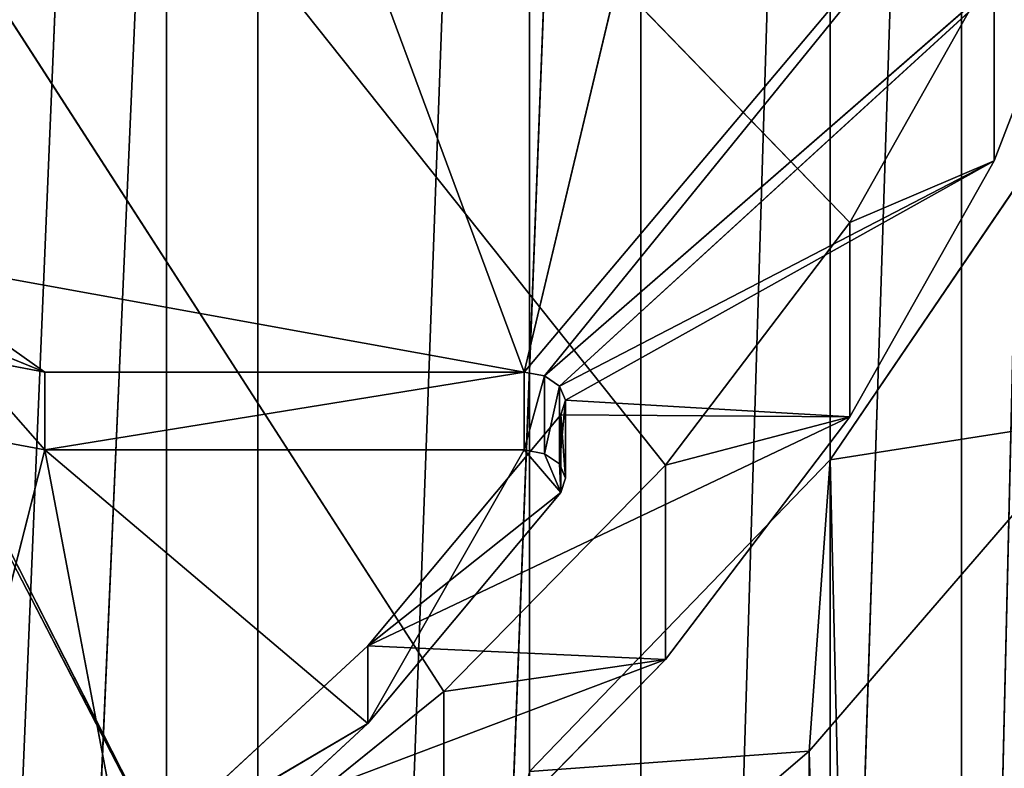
# Model space of a CAD drawing. Extents: x 257 to 312, y 0 to 136.
# Tile 423 of 656: x 300.9 to 308.07, y 82.25 to 87.7. Entities that reach past the tile are written whole.
import ezdxf

# ---------------------------------------------------------------- set-up
doc = ezdxf.new("R2010")
doc.units = 0
doc.header["$LTSCALE"] = 25.4
doc.layers.get('0').update_dxf_attribs({"color": 13, "linetype": 'CONTINUOUS'})

# ---------------------------------------------------------------- blocks, each defined once
blk = doc.blocks.new('MONO-I-KINKIET-PRZEW_D-778')
at = {"color": 7}
for p, q in [((6.1432, 149.6645, 1484.2015), (6.1432, 75.4183, 1558.4478)), ((6.1432, 149.6645, 1484.2015), (6.1432, 75.4183, 1558.4478)), ((5.992, 73.2962, 1556.3257), (5.992, 147.5424, 1482.0795)), ((5.992, 73.2962, 1556.3257), (5.992, 147.5424, 1482.0795)), ((4.0517, 147.2413, 1481.7783), (6.1432, 75.4183, 1558.4478)), ((4.0517, 147.2413, 1481.7783), (6.1432, 75.4183, 1558.4478)), ((5.992, 73.2962, 1556.3257), (4.3059, 145.0667, 1479.6038)), ((5.992, 73.2962, 1556.3257), (4.3059, 145.0667, 1479.6038)), ((4.3059, 57.3871, 1540.4166), (5.992, 129.1576, 1463.6947)), ((4.3059, 57.3871, 1540.4166), (5.992, 129.1576, 1463.6947)), ((5.992, 54.9114, 1537.9409), (5.992, 129.1576, 1463.6947)), ((5.992, 54.9114, 1537.9409), (5.992, 129.1576, 1463.6947)), ((5.0348, 128.2201, 1462.7572), (5.0348, 53.9739, 1537.0034)), ((5.0348, 128.2201, 1462.7572), (5.0348, 53.9739, 1537.0034)), ((5.992, 54.9114, 1537.9409), (8.181, 126.8873, 1461.4243)), ((5.992, 54.9114, 1537.9409), (8.181, 126.8873, 1461.4243)), ((8.181, 52.641, 1535.6705), (8.181, 126.8873, 1461.4243)), ((8.181, 52.641, 1535.6705), (8.181, 126.8873, 1461.4243)), ((7.3709, 125.9113, 1460.4484), (5.0348, 53.9739, 1537.0034)), ((7.3709, 125.9113, 1460.4484), (5.0348, 53.9739, 1537.0034)), ((7.3709, 125.9113, 1460.4484), (7.3709, 51.665, 1534.6946)), ((7.3709, 125.9113, 1460.4484), (7.3709, 51.665, 1534.6946)), ((8.181, 52.641, 1535.6705), (10.8242, 124.873, 1459.41)), ((8.181, 52.641, 1535.6705), (10.8242, 124.873, 1459.41)), ((10.8242, 50.6268, 1533.6562), (10.8242, 124.873, 1459.41)), ((10.8242, 50.6268, 1533.6562), (10.8242, 124.873, 1459.41)), ((10.1574, 123.8676, 1458.4047), (7.3709, 51.665, 1534.6946)), ((10.1574, 123.8676, 1458.4047), (7.3709, 51.665, 1534.6946)), ((10.1574, 123.8676, 1458.4047), (10.1574, 49.6213, 1532.6509)), ((10.1574, 123.8676, 1458.4047), (10.1574, 49.6213, 1532.6509)), ((10.8242, 50.6268, 1533.6562), (13.8623, 123.1598, 1457.6969)), ((10.8242, 50.6268, 1533.6562), (13.8623, 123.1598, 1457.6969)), ((13.335, 122.1325, 1456.6697), (10.1574, 49.6213, 1532.6509)), ((13.335, 122.1325, 1456.6697), (10.1574, 49.6213, 1532.6509)), ((11.7087, 73.2254, 1552.2952), (12.9663, 78.1677, 1557.2374)), ((11.7087, 73.2254, 1552.2952), (12.9663, 78.1677, 1557.2374)), ((8.7113, 77.6003, 1560.6299), (6.1432, 75.4183, 1558.4478)), ((8.7113, 77.6003, 1560.6299), (6.1432, 75.4183, 1558.4478)), ((9.3572, 75.2169, 1554.2866), (11.0367, 76.7687, 1555.8385)), ((9.3572, 75.2169, 1554.2866), (11.0367, 76.7687, 1555.8385)), ((11.7087, 73.2254, 1552.2952), (11.0367, 76.7687, 1555.8385)), ((11.7087, 73.2254, 1552.2952), (11.0367, 76.7687, 1555.8385)), ((8.8047, 74.9839, 1558.0134), (10.6738, 76.4916, 1559.5211)), ((8.8047, 74.9839, 1558.0134), (10.6738, 76.4916, 1559.5211)), ((10.6738, 76.4916, 1559.5211), (21.5087, 55.6185, 1538.6479)), ((10.6738, 76.4916, 1559.5211), (21.5087, 55.6185, 1538.6479)), ((10.6738, 76.4916, 1559.5211), (21.3173, 55.5916, 1538.6211)), ((10.6738, 76.4916, 1559.5211), (21.3173, 55.5916, 1538.6211)), ((8.8047, 76.3981, 1556.5992), (7.1892, 74.7505, 1554.9517)), ((8.8047, 76.3981, 1556.5992), (7.1892, 74.7505, 1554.9517)), ((8.8047, 76.3981, 1556.5992), (8.8047, 74.9839, 1558.0134)), ((8.8047, 76.3981, 1556.5992), (8.8047, 74.9839, 1558.0134)), ((7.1892, 74.7505, 1554.9517), (11.0367, 76.2031, 1556.4042)), ((7.1892, 74.7505, 1554.9517), (11.0367, 76.2031, 1556.4042)), ((9.3572, 74.6512, 1554.8523), (11.0367, 76.2031, 1556.4042)), ((11.0367, 76.2031, 1556.4042), (9.3572, 75.2169, 1554.2866)), ((11.0367, 76.2031, 1556.4042), (9.3572, 75.2169, 1554.2866)), ((9.3572, 74.6512, 1554.8523), (11.0367, 76.2031, 1556.4042)), ((5.992, 73.2962, 1556.3257), (8.181, 75.5665, 1558.5959)), ((5.992, 73.2962, 1556.3257), (8.181, 75.5665, 1558.5959)), ((6.1432, 75.4183, 1558.4478), (8.181, 75.5665, 1558.5959)), ((6.1432, 75.4183, 1558.4478), (8.181, 75.5665, 1558.5959)), ((6.1432, 75.4183, 1558.4478), (4.0517, 72.995, 1556.0245)), ((6.1432, 75.4183, 1558.4478), (4.0517, 72.995, 1556.0245)), ((6.1432, 75.4183, 1558.4478), (5.992, 73.2962, 1556.3257)), ((6.1432, 75.4183, 1558.4478), (5.992, 73.2962, 1556.3257)), ((7.9518, 73.5343, 1552.604), (9.3572, 75.2169, 1554.2866)), ((7.9518, 73.5343, 1552.604), (9.3572, 75.2169, 1554.2866)), ((8.2188, 73.2254, 1552.2952), (9.3572, 75.2169, 1554.2866)), ((8.2188, 73.2254, 1552.2952), (9.3572, 75.2169, 1554.2866)), ((11.7087, 73.2254, 1552.2952), (9.3572, 75.2169, 1554.2866)), ((11.7087, 73.2254, 1552.2952), (9.3572, 75.2169, 1554.2866)), ((9.3572, 74.6512, 1554.8523), (9.3572, 75.2169, 1554.2866)), ((9.3572, 74.6512, 1554.8523), (9.3572, 75.2169, 1554.2866)), ((7.1892, 74.7505, 1554.9517), (8.8047, 74.9839, 1558.0134)), ((7.1892, 74.7505, 1554.9517), (8.8047, 74.9839, 1558.0134)), ((7.1892, 73.3363, 1556.3658), (8.8047, 74.9839, 1558.0134)), ((7.1892, 73.3363, 1556.3658), (8.8047, 74.9839, 1558.0134)), ((8.8047, 74.9839, 1558.0134), (21.3173, 55.5916, 1538.6211)), ((8.8047, 74.9839, 1558.0134), (21.3173, 55.5916, 1538.6211)), ((7.1892, 74.7505, 1554.9517), (5.8478, 72.9841, 1553.1852)), ((7.1892, 74.7505, 1554.9517), (5.8478, 72.9841, 1553.1852)), ((7.1892, 74.7505, 1554.9517), (7.1892, 73.3363, 1556.3658)), ((7.1892, 74.7505, 1554.9517), (7.1892, 73.3363, 1556.3658)), ((7.1892, 74.7505, 1554.9517), (9.3572, 74.6512, 1554.8523)), ((7.1892, 74.7505, 1554.9517), (9.3572, 74.6512, 1554.8523)), ((5.8478, 72.9841, 1553.1852), (9.3572, 74.6512, 1554.8523)), ((5.8478, 72.9841, 1553.1852), (9.3572, 74.6512, 1554.8523)), ((7.9518, 72.9687, 1553.1698), (9.3572, 74.6512, 1554.8523)), ((9.3572, 74.6512, 1554.8523), (7.9518, 73.5343, 1552.604)), ((9.3572, 74.6512, 1554.8523), (7.9518, 73.5343, 1552.604)), ((7.9518, 72.9687, 1553.1698), (9.3572, 74.6512, 1554.8523)), ((7.919, 73.4296, 1552.4994), (7.9518, 73.5343, 1552.604)), ((8.2188, 73.2254, 1552.2952), (7.9518, 73.5343, 1552.604)), ((8.2188, 73.2254, 1552.2952), (7.9518, 73.5343, 1552.604)), ((8.072, 73.2526, 1552.3223), (7.9518, 73.5343, 1552.604)), ((8.072, 73.2526, 1552.3223), (7.9518, 73.5343, 1552.604)), ((7.9518, 73.5343, 1552.604), (7.9628, 73.327, 1552.3967)), ((7.9518, 72.9687, 1553.1698), (7.9518, 73.5343, 1552.604)), ((7.9518, 72.9687, 1553.1698), (7.9518, 73.5343, 1552.604)), ((7.919, 72.8639, 1553.0651), (7.919, 73.4296, 1552.4994)), ((7.9628, 73.327, 1552.3967), (7.919, 73.4296, 1552.4994)), ((7.919, 72.8639, 1553.0651), (7.919, 73.4296, 1552.4994)), ((7.9518, 72.9687, 1553.1698), (7.919, 73.4296, 1552.4994)), ((7.9518, 72.9687, 1553.1698), (7.919, 73.4296, 1552.4994)), ((5.8478, 72.9841, 1553.1852), (7.1892, 73.3363, 1556.3658)), ((5.8478, 72.9841, 1553.1852), (7.1892, 73.3363, 1556.3658)), ((5.8478, 71.5699, 1554.5995), (7.1892, 73.3363, 1556.3658)), ((5.8478, 71.5699, 1554.5995), (7.1892, 73.3363, 1556.3658)), ((21.3173, 55.5916, 1538.6211), (7.1892, 73.3363, 1556.3658)), ((21.3173, 55.5916, 1538.6211), (7.1892, 73.3363, 1556.3658)), ((4.0517, 72.995, 1556.0245), (5.992, 73.2962, 1556.3257)), ((4.0517, 72.995, 1556.0245), (5.992, 73.2962, 1556.3257)), ((4.3059, 70.8205, 1553.85), (5.992, 73.2962, 1556.3257)), ((4.3059, 70.8205, 1553.85), (5.992, 73.2962, 1556.3257)), ((7.919, 72.8639, 1553.0651), (7.9628, 73.327, 1552.3967)), ((7.919, 72.8639, 1553.0651), (7.9628, 73.327, 1552.3967)), ((8.072, 73.2526, 1552.3223), (7.9628, 73.327, 1552.3967)), ((7.9628, 72.7613, 1552.9624), (7.9628, 73.327, 1552.3967)), ((8.072, 73.2526, 1552.3223), (7.9628, 73.327, 1552.3967)), ((7.9628, 72.7613, 1552.9624), (7.9628, 73.327, 1552.3967)), ((7.9628, 72.7613, 1552.9624), (8.072, 73.2526, 1552.3223)), ((7.9628, 72.7613, 1552.9624), (8.072, 73.2526, 1552.3223)), ((8.2188, 73.2254, 1552.2952), (8.072, 73.2526, 1552.3223)), ((8.072, 72.6869, 1552.8879), (8.072, 73.2526, 1552.3223)), ((8.2188, 73.2254, 1552.2952), (8.072, 73.2526, 1552.3223)), ((8.072, 72.6869, 1552.8879), (8.072, 73.2526, 1552.3223)), ((8.072, 72.6869, 1552.8879), (8.2188, 73.2254, 1552.2952)), ((8.072, 72.6869, 1552.8879), (8.2188, 73.2254, 1552.2952)), ((11.7087, 73.2254, 1552.2952), (8.2188, 73.2254, 1552.2952)), ((11.7087, 73.2254, 1552.2952), (8.2188, 73.2254, 1552.2952)), ((11.7087, 73.2254, 1552.2952), (8.2188, 72.6598, 1552.8608)), ((8.2188, 72.6598, 1552.8608), (8.2188, 73.2254, 1552.2952)), ((11.7087, 73.2254, 1552.2952), (8.2188, 72.6598, 1552.8608)), ((8.2188, 72.6598, 1552.8608), (8.2188, 73.2254, 1552.2952)), ((12.3087, 73.1118, 1552.1815), (11.7087, 73.2254, 1552.2952)), ((12.3087, 72.5461, 1552.7472), (11.7087, 73.2254, 1552.2952)), ((12.3087, 73.1118, 1552.1815), (11.7087, 73.2254, 1552.2952)), ((12.3087, 72.5461, 1552.7472), (11.7087, 73.2254, 1552.2952)), ((11.7087, 72.6598, 1552.8608), (11.7087, 73.2254, 1552.2952)), ((11.7087, 72.6598, 1552.8608), (11.7087, 73.2254, 1552.2952)), ((5.8478, 72.9841, 1553.1852), (4.798, 71.1217, 1551.3228)), ((5.8478, 72.9841, 1553.1852), (4.798, 71.1217, 1551.3228)), ((5.8478, 72.9841, 1553.1852), (5.8478, 71.5699, 1554.5995)), ((5.8478, 72.9841, 1553.1852), (5.8478, 71.5699, 1554.5995)), ((5.8478, 72.9841, 1553.1852), (7.919, 72.8639, 1553.0651)), ((5.8478, 72.9841, 1553.1852), (7.919, 72.8639, 1553.0651)), ((5.8478, 72.9841, 1553.1852), (7.9518, 72.9687, 1553.1698)), ((5.8478, 72.9841, 1553.1852), (7.9518, 72.9687, 1553.1698)), ((7.919, 72.8639, 1553.0651), (7.9518, 72.9687, 1553.1698)), ((7.919, 72.8639, 1553.0651), (7.9518, 72.9687, 1553.1698)), ((4.798, 71.1217, 1551.3228), (7.919, 72.8639, 1553.0651)), ((4.798, 71.1217, 1551.3228), (7.919, 72.8639, 1553.0651)), ((7.9628, 72.7613, 1552.9624), (7.919, 72.8639, 1553.0651)), ((7.9628, 72.7613, 1552.9624), (7.919, 72.8639, 1553.0651)), ((4.0531, 69.1872, 1549.3883), (7.9628, 72.7613, 1552.9624)), ((4.0531, 69.1872, 1549.3883), (7.9628, 72.7613, 1552.9624)), ((4.798, 71.1217, 1551.3228), (7.9628, 72.7613, 1552.9624)), ((4.798, 71.1217, 1551.3228), (7.9628, 72.7613, 1552.9624)), ((8.072, 72.6869, 1552.8879), (7.9628, 72.7613, 1552.9624)), ((8.072, 72.6869, 1552.8879), (7.9628, 72.7613, 1552.9624)), ((3.6228, 67.2055, 1547.4066), (8.072, 72.6869, 1552.8879)), ((3.6228, 67.2055, 1547.4066), (8.072, 72.6869, 1552.8879)), ((3.6228, 67.2055, 1547.4066), (8.2188, 72.6598, 1552.8608)), ((3.6228, 67.2055, 1547.4066), (8.2188, 72.6598, 1552.8608)), ((4.0531, 69.1872, 1549.3883), (8.072, 72.6869, 1552.8879)), ((4.0531, 69.1872, 1549.3883), (8.072, 72.6869, 1552.8879)), ((5.9789, 63.2552, 1543.4563), (8.2188, 72.6598, 1552.8608)), ((5.9789, 63.2552, 1543.4563), (8.2188, 72.6598, 1552.8608)), ((8.2188, 72.6598, 1552.8608), (8.072, 72.6869, 1552.8879)), ((8.2188, 72.6598, 1552.8608), (8.072, 72.6869, 1552.8879)), ((11.7087, 72.6598, 1552.8608), (8.2188, 72.6598, 1552.8608)), ((8.2188, 72.6598, 1552.8608), (11.7087, 63.2552, 1543.4563)), ((8.2188, 72.6598, 1552.8608), (11.7087, 63.2552, 1543.4563)), ((8.2188, 72.6598, 1552.8608), (12.9087, 71.8112, 1552.0123)), ((8.2188, 72.6598, 1552.8608), (12.9087, 71.8112, 1552.0123)), ((11.7087, 72.6598, 1552.8608), (8.2188, 72.6598, 1552.8608)), ((12.3087, 72.5461, 1552.7472), (11.7087, 72.6598, 1552.8608)), ((12.7479, 72.2355, 1552.4365), (11.7087, 72.6598, 1552.8608)), ((12.3087, 72.5461, 1552.7472), (11.7087, 72.6598, 1552.8608)), ((12.7479, 72.2355, 1552.4365), (11.7087, 72.6598, 1552.8608)), ((12.9087, 71.8112, 1552.0123), (11.7087, 72.6598, 1552.8608)), ((12.9087, 71.8112, 1552.0123), (11.7087, 72.6598, 1552.8608)), ((4.798, 71.1217, 1551.3228), (5.8478, 71.5699, 1554.5995)), ((4.798, 71.1217, 1551.3228), (5.8478, 71.5699, 1554.5995)), ((4.798, 69.7075, 1552.7371), (5.8478, 71.5699, 1554.5995)), ((4.798, 69.7075, 1552.7371), (5.8478, 71.5699, 1554.5995)), ((5.8478, 71.5699, 1554.5995), (21.3173, 55.5916, 1538.6211)), ((5.8478, 71.5699, 1554.5995), (21.3173, 55.5916, 1538.6211)), ((4.798, 71.1217, 1551.3228), (4.0531, 69.1872, 1549.3883)), ((4.798, 71.1217, 1551.3228), (4.0531, 69.1872, 1549.3883)), ((4.798, 71.1217, 1551.3228), (4.798, 69.7075, 1552.7371)), ((4.798, 71.1217, 1551.3228), (4.798, 69.7075, 1552.7371))]:
    blk.add_line(p, q, dxfattribs=at)
mesh = blk.add_polyface(dxfattribs=at)
corners = [(6.1432, 149.6645, 1484.2015), (4.0517, 147.2413, 1481.7783), (6.1432, 75.4183, 1558.4478)]
mesh.append_faces([[corners[k] for k in face] for face in [(0, 1, 2)]], dxfattribs={"color": 7})
mesh = blk.add_polyface(dxfattribs=at)
corners = [(6.1432, 149.6645, 1484.2015), (6.1432, 75.4183, 1558.4478), (8.7113, 77.6003, 1560.6299)]
mesh.append_faces([[corners[k] for k in face] for face in [(0, 1, 2)]], dxfattribs={"color": 7})
mesh = blk.add_polyface(dxfattribs=at)
corners = [(5.992, 147.5424, 1482.0795), (5.992, 73.2962, 1556.3257), (4.3059, 145.0667, 1479.6038)]
mesh.append_faces([[corners[k] for k in face] for face in [(0, 1, 2)]], dxfattribs={"color": 7})
mesh = blk.add_polyface(dxfattribs=at)
corners = [(5.992, 147.5424, 1482.0795), (8.181, 75.5665, 1558.5959), (5.992, 73.2962, 1556.3257)]
mesh.append_faces([[corners[k] for k in face] for face in [(0, 1, 2)]], dxfattribs={"color": 7})
mesh = blk.add_polyface(dxfattribs=at)
corners = [(4.0517, 147.2413, 1481.7783), (4.0517, 72.995, 1556.0245), (6.1432, 75.4183, 1558.4478)]
mesh.append_faces([[corners[k] for k in face] for face in [(0, 1, 2)]], dxfattribs={"color": 7})
mesh = blk.add_polyface(dxfattribs=at)
corners = [(4.3059, 145.0667, 1479.6038), (5.992, 73.2962, 1556.3257), (4.3059, 70.8205, 1553.85)]
mesh.append_faces([[corners[k] for k in face] for face in [(0, 1, 2)]], dxfattribs={"color": 7})
mesh = blk.add_polyface(dxfattribs=at)
corners = [(4.3059, 131.6333, 1466.1704), (4.3059, 57.3871, 1540.4166), (5.992, 129.1576, 1463.6947)]
mesh.append_faces([[corners[k] for k in face] for face in [(0, 1, 2)]], dxfattribs={"color": 7})
mesh = blk.add_polyface(dxfattribs=at)
corners = [(3.1991, 130.7448, 1465.2819), (5.0348, 128.2201, 1462.7572), (3.1991, 56.4986, 1539.5281)]
mesh.append_faces([[corners[k] for k in face] for face in [(0, 1, 2)]], dxfattribs={"color": 7})
mesh = blk.add_polyface(dxfattribs=at)
corners = [(5.992, 129.1576, 1463.6947), (4.3059, 57.3871, 1540.4166), (5.992, 54.9114, 1537.9409)]
mesh.append_faces([[corners[k] for k in face] for face in [(0, 1, 2)]], dxfattribs={"color": 7})
mesh = blk.add_polyface(dxfattribs=at)
corners = [(5.992, 129.1576, 1463.6947), (5.992, 54.9114, 1537.9409), (8.181, 126.8873, 1461.4243)]
mesh.append_faces([[corners[k] for k in face] for face in [(0, 1, 2)]], dxfattribs={"color": 7})
mesh = blk.add_polyface(dxfattribs=at)
corners = [(5.0348, 128.2201, 1462.7572), (5.0348, 53.9739, 1537.0034), (3.1991, 56.4986, 1539.5281)]
mesh.append_faces([[corners[k] for k in face] for face in [(0, 1, 2)]], dxfattribs={"color": 7})
mesh = blk.add_polyface(dxfattribs=at)
corners = [(5.0348, 128.2201, 1462.7572), (7.3709, 125.9113, 1460.4484), (5.0348, 53.9739, 1537.0034)]
mesh.append_faces([[corners[k] for k in face] for face in [(0, 1, 2)]], dxfattribs={"color": 7})
mesh = blk.add_polyface(dxfattribs=at)
corners = [(8.181, 126.8873, 1461.4243), (5.992, 54.9114, 1537.9409), (8.181, 52.641, 1535.6705)]
mesh.append_faces([[corners[k] for k in face] for face in [(0, 1, 2)]], dxfattribs={"color": 7})
mesh = blk.add_polyface(dxfattribs=at)
corners = [(8.181, 126.8873, 1461.4243), (8.181, 52.641, 1535.6705), (10.8242, 124.873, 1459.41)]
mesh.append_faces([[corners[k] for k in face] for face in [(0, 1, 2)]], dxfattribs={"color": 7})
mesh = blk.add_polyface(dxfattribs=at)
corners = [(7.3709, 125.9113, 1460.4484), (7.3709, 51.665, 1534.6946), (5.0348, 53.9739, 1537.0034)]
mesh.append_faces([[corners[k] for k in face] for face in [(0, 1, 2)]], dxfattribs={"color": 7})
mesh = blk.add_polyface(dxfattribs=at)
corners = [(7.3709, 125.9113, 1460.4484), (10.1574, 123.8676, 1458.4047), (7.3709, 51.665, 1534.6946)]
mesh.append_faces([[corners[k] for k in face] for face in [(0, 1, 2)]], dxfattribs={"color": 7})
mesh = blk.add_polyface(dxfattribs=at)
corners = [(10.8242, 124.873, 1459.41), (8.181, 52.641, 1535.6705), (10.8242, 50.6268, 1533.6562)]
mesh.append_faces([[corners[k] for k in face] for face in [(0, 1, 2)]], dxfattribs={"color": 7})
mesh = blk.add_polyface(dxfattribs=at)
corners = [(10.8242, 124.873, 1459.41), (10.8242, 50.6268, 1533.6562), (13.8623, 123.1598, 1457.6969)]
mesh.append_faces([[corners[k] for k in face] for face in [(0, 1, 2)]], dxfattribs={"color": 7})
mesh = blk.add_polyface(dxfattribs=at)
corners = [(10.1574, 123.8676, 1458.4047), (10.1574, 49.6213, 1532.6509), (7.3709, 51.665, 1534.6946)]
mesh.append_faces([[corners[k] for k in face] for face in [(0, 1, 2)]], dxfattribs={"color": 7})
mesh = blk.add_polyface(dxfattribs=at)
corners = [(10.1574, 123.8676, 1458.4047), (13.335, 122.1325, 1456.6697), (10.1574, 49.6213, 1532.6509)]
mesh.append_faces([[corners[k] for k in face] for face in [(0, 1, 2)]], dxfattribs={"color": 7})
mesh = blk.add_polyface(dxfattribs=at)
corners = [(13.8623, 123.1598, 1457.6969), (10.8242, 50.6268, 1533.6562), (13.8623, 48.9135, 1531.9431)]
mesh.append_faces([[corners[k] for k in face] for face in [(0, 1, 2)]], dxfattribs={"color": 7})
mesh = blk.add_polyface(dxfattribs=at)
corners = [(13.335, 122.1325, 1456.6697), (13.335, 47.8863, 1530.9158), (10.1574, 49.6213, 1532.6509)]
mesh.append_faces([[corners[k] for k in face] for face in [(0, 1, 2)]], dxfattribs={"color": 7})
mesh = blk.add_polyface(dxfattribs=at)
corners = [(12.9663, 78.1677, 1557.2374), (11.7087, 73.2254, 1552.2952), (11.0367, 76.7687, 1555.8385)]
mesh.append_faces([[corners[k] for k in face] for face in [(0, 1, 2)]], dxfattribs={"color": 7})
mesh = blk.add_polyface(dxfattribs=at)
corners = [(12.9663, 78.1677, 1557.2374), (12.3087, 73.1118, 1552.1815), (11.7087, 73.2254, 1552.2952)]
mesh.append_faces([[corners[k] for k in face] for face in [(0, 1, 2)]], dxfattribs={"color": 7})
mesh = blk.add_polyface(dxfattribs=at)
corners = [(21.5087, 55.6185, 1538.6479), (12.7722, 77.8399, 1560.8694), (10.6738, 76.4916, 1559.5211)]
mesh.append_faces([[corners[k] for k in face] for face in [(0, 1, 2)]], dxfattribs={"color": 7})
mesh = blk.add_polyface(dxfattribs=at)
corners = [(8.7113, 77.6003, 1560.6299), (6.1432, 75.4183, 1558.4478), (8.181, 75.5665, 1558.5959)]
mesh.append_faces([[corners[k] for k in face] for face in [(0, 1, 2)]], dxfattribs={"color": 7})
mesh = blk.add_polyface(dxfattribs=at)
corners = [(11.0367, 76.7687, 1555.8385), (11.7087, 73.2254, 1552.2952), (9.3572, 75.2169, 1554.2866)]
mesh.append_faces([[corners[k] for k in face] for face in [(0, 1, 2)]], dxfattribs={"color": 7})
mesh = blk.add_polyface(dxfattribs=at)
corners = [(11.0367, 76.7687, 1555.8385), (9.3572, 75.2169, 1554.2866), (11.0367, 76.2031, 1556.4042)]
mesh.append_faces([[corners[k] for k in face] for face in [(0, 1, 2)]], dxfattribs={"color": 7})
mesh = blk.add_polyface(dxfattribs=at)
corners = [(10.6738, 76.4916, 1559.5211), (8.8047, 76.3981, 1556.5992), (8.8047, 74.9839, 1558.0134)]
mesh.append_faces([[corners[k] for k in face] for face in [(0, 1, 2)]], dxfattribs={"color": 7})
mesh = blk.add_polyface(dxfattribs=at)
corners = [(10.6738, 76.4916, 1559.5211), (8.8047, 74.9839, 1558.0134), (21.3173, 55.5916, 1538.6211)]
mesh.append_faces([[corners[k] for k in face] for face in [(0, 1, 2)]], dxfattribs={"color": 7})
mesh = blk.add_polyface(dxfattribs=at)
corners = [(21.5087, 55.6185, 1538.6479), (10.6738, 76.4916, 1559.5211), (21.3173, 55.5916, 1538.6211)]
mesh.append_faces([[corners[k] for k in face] for face in [(0, 1, 2)]], dxfattribs={"color": 7})
mesh = blk.add_polyface(dxfattribs=at)
corners = [(8.8047, 76.3981, 1556.5992), (7.1892, 74.7505, 1554.9517), (8.8047, 74.9839, 1558.0134)]
mesh.append_faces([[corners[k] for k in face] for face in [(0, 1, 2)]], dxfattribs={"color": 7})
mesh = blk.add_polyface(dxfattribs=at)
corners = [(11.0367, 76.2031, 1556.4042), (7.1892, 74.7505, 1554.9517), (8.8047, 76.3981, 1556.5992)]
mesh.append_faces([[corners[k] for k in face] for face in [(0, 1, 2)]], dxfattribs={"color": 7})
mesh = blk.add_polyface(dxfattribs=at)
corners = [(11.0367, 76.2031, 1556.4042), (9.3572, 74.6512, 1554.8523), (7.1892, 74.7505, 1554.9517)]
mesh.append_faces([[corners[k] for k in face] for face in [(0, 1, 2)]], dxfattribs={"color": 7})
mesh = blk.add_polyface(dxfattribs=at)
corners = [(11.0367, 76.2031, 1556.4042), (9.3572, 75.2169, 1554.2866), (9.3572, 74.6512, 1554.8523)]
mesh.append_faces([[corners[k] for k in face] for face in [(0, 1, 2)]], dxfattribs={"color": 7})
mesh = blk.add_polyface(dxfattribs=at)
corners = [(8.181, 75.5665, 1558.5959), (6.1432, 75.4183, 1558.4478), (5.992, 73.2962, 1556.3257)]
mesh.append_faces([[corners[k] for k in face] for face in [(0, 1, 2)]], dxfattribs={"color": 7})
mesh = blk.add_polyface(dxfattribs=at)
corners = [(6.1432, 75.4183, 1558.4478), (4.0517, 72.995, 1556.0245), (5.992, 73.2962, 1556.3257)]
mesh.append_faces([[corners[k] for k in face] for face in [(0, 1, 2)]], dxfattribs={"color": 7})
mesh = blk.add_polyface(dxfattribs=at)
corners = [(9.3572, 75.2169, 1554.2866), (8.2188, 73.2254, 1552.2952), (7.9518, 73.5343, 1552.604)]
mesh.append_faces([[corners[k] for k in face] for face in [(0, 1, 2)]], dxfattribs={"color": 7})
mesh = blk.add_polyface(dxfattribs=at)
corners = [(9.3572, 75.2169, 1554.2866), (7.9518, 73.5343, 1552.604), (9.3572, 74.6512, 1554.8523)]
mesh.append_faces([[corners[k] for k in face] for face in [(0, 1, 2)]], dxfattribs={"color": 7})
mesh = blk.add_polyface(dxfattribs=at)
corners = [(11.7087, 73.2254, 1552.2952), (8.2188, 73.2254, 1552.2952), (9.3572, 75.2169, 1554.2866)]
mesh.append_faces([[corners[k] for k in face] for face in [(0, 1, 2)]], dxfattribs={"color": 7})
mesh = blk.add_polyface(dxfattribs=at)
corners = [(8.8047, 74.9839, 1558.0134), (7.1892, 74.7505, 1554.9517), (7.1892, 73.3363, 1556.3658)]
mesh.append_faces([[corners[k] for k in face] for face in [(0, 1, 2)]], dxfattribs={"color": 7})
mesh = blk.add_polyface(dxfattribs=at)
corners = [(21.3173, 55.5916, 1538.6211), (8.8047, 74.9839, 1558.0134), (7.1892, 73.3363, 1556.3658)]
mesh.append_faces([[corners[k] for k in face] for face in [(0, 1, 2)]], dxfattribs={"color": 7})
mesh = blk.add_polyface(dxfattribs=at)
corners = [(7.1892, 74.7505, 1554.9517), (5.8478, 72.9841, 1553.1852), (7.1892, 73.3363, 1556.3658)]
mesh.append_faces([[corners[k] for k in face] for face in [(0, 1, 2)]], dxfattribs={"color": 7})
mesh = blk.add_polyface(dxfattribs=at)
corners = [(7.1892, 74.7505, 1554.9517), (9.3572, 74.6512, 1554.8523), (5.8478, 72.9841, 1553.1852)]
mesh.append_faces([[corners[k] for k in face] for face in [(0, 1, 2)]], dxfattribs={"color": 7})
mesh = blk.add_polyface(dxfattribs=at)
corners = [(9.3572, 74.6512, 1554.8523), (7.9518, 72.9687, 1553.1698), (5.8478, 72.9841, 1553.1852)]
mesh.append_faces([[corners[k] for k in face] for face in [(0, 1, 2)]], dxfattribs={"color": 7})
mesh = blk.add_polyface(dxfattribs=at)
corners = [(9.3572, 74.6512, 1554.8523), (7.9518, 73.5343, 1552.604), (7.9518, 72.9687, 1553.1698)]
mesh.append_faces([[corners[k] for k in face] for face in [(0, 1, 2)]], dxfattribs={"color": 7})
mesh = blk.add_polyface(dxfattribs=at)
corners = [(7.9518, 73.5343, 1552.604), (7.919, 73.4296, 1552.4994), (7.9518, 72.9687, 1553.1698)]
mesh.append_faces([[corners[k] for k in face] for face in [(0, 1, 2)]], dxfattribs={"color": 7})
mesh = blk.add_polyface(dxfattribs=at)
corners = [(8.2188, 73.2254, 1552.2952), (8.072, 73.2526, 1552.3223), (7.9518, 73.5343, 1552.604)]
mesh.append_faces([[corners[k] for k in face] for face in [(0, 1, 2)]], dxfattribs={"color": 7})
mesh = blk.add_polyface(dxfattribs=at)
corners = [(8.072, 73.2526, 1552.3223), (7.9628, 73.327, 1552.3967), (7.9518, 73.5343, 1552.604)]
mesh.append_faces([[corners[k] for k in face] for face in [(0, 1, 2)]], dxfattribs={"color": 7})
mesh = blk.add_polyface(dxfattribs=at)
corners = [(7.919, 73.4296, 1552.4994), (7.9628, 73.327, 1552.3967), (7.919, 72.8639, 1553.0651)]
mesh.append_faces([[corners[k] for k in face] for face in [(0, 1, 2)]], dxfattribs={"color": 7})
mesh = blk.add_polyface(dxfattribs=at)
corners = [(7.919, 73.4296, 1552.4994), (7.919, 72.8639, 1553.0651), (7.9518, 72.9687, 1553.1698)]
mesh.append_faces([[corners[k] for k in face] for face in [(0, 1, 2)]], dxfattribs={"color": 7})
mesh = blk.add_polyface(dxfattribs=at)
corners = [(7.1892, 73.3363, 1556.3658), (5.8478, 72.9841, 1553.1852), (5.8478, 71.5699, 1554.5995)]
mesh.append_faces([[corners[k] for k in face] for face in [(0, 1, 2)]], dxfattribs={"color": 7})
mesh = blk.add_polyface(dxfattribs=at)
corners = [(21.3173, 55.5916, 1538.6211), (7.1892, 73.3363, 1556.3658), (5.8478, 71.5699, 1554.5995)]
mesh.append_faces([[corners[k] for k in face] for face in [(0, 1, 2)]], dxfattribs={"color": 7})
mesh = blk.add_polyface(dxfattribs=at)
corners = [(5.992, 73.2962, 1556.3257), (4.0517, 72.995, 1556.0245), (4.3059, 70.8205, 1553.85)]
mesh.append_faces([[corners[k] for k in face] for face in [(0, 1, 2)]], dxfattribs={"color": 7})
mesh = blk.add_polyface(dxfattribs=at)
corners = [(7.9628, 73.327, 1552.3967), (7.9628, 72.7613, 1552.9624), (7.919, 72.8639, 1553.0651)]
mesh.append_faces([[corners[k] for k in face] for face in [(0, 1, 2)]], dxfattribs={"color": 7})
mesh = blk.add_polyface(dxfattribs=at)
corners = [(7.9628, 73.327, 1552.3967), (8.072, 73.2526, 1552.3223), (7.9628, 72.7613, 1552.9624)]
mesh.append_faces([[corners[k] for k in face] for face in [(0, 1, 2)]], dxfattribs={"color": 7})
mesh = blk.add_polyface(dxfattribs=at)
corners = [(8.072, 73.2526, 1552.3223), (8.072, 72.6869, 1552.8879), (7.9628, 72.7613, 1552.9624)]
mesh.append_faces([[corners[k] for k in face] for face in [(0, 1, 2)]], dxfattribs={"color": 7})
mesh = blk.add_polyface(dxfattribs=at)
corners = [(8.2188, 73.2254, 1552.2952), (8.072, 72.6869, 1552.8879), (8.072, 73.2526, 1552.3223)]
mesh.append_faces([[corners[k] for k in face] for face in [(0, 1, 2)]], dxfattribs={"color": 7})
mesh = blk.add_polyface(dxfattribs=at)
corners = [(8.2188, 72.6598, 1552.8608), (8.072, 72.6869, 1552.8879), (8.2188, 73.2254, 1552.2952)]
mesh.append_faces([[corners[k] for k in face] for face in [(0, 1, 2)]], dxfattribs={"color": 7})
mesh = blk.add_polyface(dxfattribs=at)
corners = [(11.7087, 73.2254, 1552.2952), (8.2188, 72.6598, 1552.8608), (8.2188, 73.2254, 1552.2952)]
mesh.append_faces([[corners[k] for k in face] for face in [(0, 1, 2)]], dxfattribs={"color": 7})
mesh = blk.add_polyface(dxfattribs=at)
corners = [(11.7087, 72.6598, 1552.8608), (8.2188, 72.6598, 1552.8608), (11.7087, 73.2254, 1552.2952)]
mesh.append_faces([[corners[k] for k in face] for face in [(0, 1, 2)]], dxfattribs={"color": 7})
mesh = blk.add_polyface(dxfattribs=at)
corners = [(12.3087, 72.5461, 1552.7472), (11.7087, 73.2254, 1552.2952), (12.3087, 73.1118, 1552.1815)]
mesh.append_faces([[corners[k] for k in face] for face in [(0, 1, 2)]], dxfattribs={"color": 7})
mesh = blk.add_polyface(dxfattribs=at)
corners = [(12.3087, 72.5461, 1552.7472), (11.7087, 72.6598, 1552.8608), (11.7087, 73.2254, 1552.2952)]
mesh.append_faces([[corners[k] for k in face] for face in [(0, 1, 2)]], dxfattribs={"color": 7})
mesh = blk.add_polyface(dxfattribs=at)
corners = [(5.8478, 72.9841, 1553.1852), (4.798, 71.1217, 1551.3228), (5.8478, 71.5699, 1554.5995)]
mesh.append_faces([[corners[k] for k in face] for face in [(0, 1, 2)]], dxfattribs={"color": 7})
mesh = blk.add_polyface(dxfattribs=at)
corners = [(7.919, 72.8639, 1553.0651), (4.798, 71.1217, 1551.3228), (5.8478, 72.9841, 1553.1852)]
mesh.append_faces([[corners[k] for k in face] for face in [(0, 1, 2)]], dxfattribs={"color": 7})
mesh = blk.add_polyface(dxfattribs=at)
corners = [(5.8478, 72.9841, 1553.1852), (7.9518, 72.9687, 1553.1698), (7.919, 72.8639, 1553.0651)]
mesh.append_faces([[corners[k] for k in face] for face in [(0, 1, 2)]], dxfattribs={"color": 7})
mesh = blk.add_polyface(dxfattribs=at)
corners = [(7.9628, 72.7613, 1552.9624), (4.798, 71.1217, 1551.3228), (7.919, 72.8639, 1553.0651)]
mesh.append_faces([[corners[k] for k in face] for face in [(0, 1, 2)]], dxfattribs={"color": 7})
mesh = blk.add_polyface(dxfattribs=at)
corners = [(7.9628, 72.7613, 1552.9624), (8.072, 72.6869, 1552.8879), (4.0531, 69.1872, 1549.3883)]
mesh.append_faces([[corners[k] for k in face] for face in [(0, 1, 2)]], dxfattribs={"color": 7})
mesh = blk.add_polyface(dxfattribs=at)
corners = [(7.9628, 72.7613, 1552.9624), (4.0531, 69.1872, 1549.3883), (4.798, 71.1217, 1551.3228)]
mesh.append_faces([[corners[k] for k in face] for face in [(0, 1, 2)]], dxfattribs={"color": 7})
mesh = blk.add_polyface(dxfattribs=at)
corners = [(8.2188, 72.6598, 1552.8608), (3.6228, 67.2055, 1547.4066), (8.072, 72.6869, 1552.8879)]
mesh.append_faces([[corners[k] for k in face] for face in [(0, 1, 2)]], dxfattribs={"color": 7})
mesh = blk.add_polyface(dxfattribs=at)
corners = [(8.072, 72.6869, 1552.8879), (3.6228, 67.2055, 1547.4066), (4.0531, 69.1872, 1549.3883)]
mesh.append_faces([[corners[k] for k in face] for face in [(0, 1, 2)]], dxfattribs={"color": 7})
mesh = blk.add_polyface(dxfattribs=at)
corners = [(8.2188, 72.6598, 1552.8608), (5.9789, 63.2552, 1543.4563), (3.6228, 67.2055, 1547.4066)]
mesh.append_faces([[corners[k] for k in face] for face in [(0, 1, 2)]], dxfattribs={"color": 7})
mesh = blk.add_polyface(dxfattribs=at)
corners = [(8.2188, 72.6598, 1552.8608), (11.7087, 63.2552, 1543.4563), (5.9789, 63.2552, 1543.4563)]
mesh.append_faces([[corners[k] for k in face] for face in [(0, 1, 2)]], dxfattribs={"color": 7})
mesh = blk.add_polyface(dxfattribs=at)
corners = [(8.2188, 72.6598, 1552.8608), (12.9087, 71.8112, 1552.0123), (11.7087, 63.2552, 1543.4563)]
mesh.append_faces([[corners[k] for k in face] for face in [(0, 1, 2)]], dxfattribs={"color": 7})
mesh = blk.add_polyface(dxfattribs=at)
corners = [(12.9087, 71.8112, 1552.0123), (8.2188, 72.6598, 1552.8608), (11.7087, 72.6598, 1552.8608)]
mesh.append_faces([[corners[k] for k in face] for face in [(0, 1, 2)]], dxfattribs={"color": 7})
mesh = blk.add_polyface(dxfattribs=at)
corners = [(11.7087, 72.6598, 1552.8608), (12.3087, 72.5461, 1552.7472), (12.7479, 72.2355, 1552.4365)]
mesh.append_faces([[corners[k] for k in face] for face in [(0, 1, 2)]], dxfattribs={"color": 7})
mesh = blk.add_polyface(dxfattribs=at)
corners = [(12.9087, 71.8112, 1552.0123), (11.7087, 72.6598, 1552.8608), (12.7479, 72.2355, 1552.4365)]
mesh.append_faces([[corners[k] for k in face] for face in [(0, 1, 2)]], dxfattribs={"color": 7})
mesh = blk.add_polyface(dxfattribs=at)
corners = [(12.9087, 71.8112, 1552.0123), (12.9087, 64.1038, 1544.3048), (11.7087, 63.2552, 1543.4563)]
mesh.append_faces([[corners[k] for k in face] for face in [(0, 1, 2)]], dxfattribs={"color": 7})
mesh = blk.add_polyface(dxfattribs=at)
corners = [(5.8478, 71.5699, 1554.5995), (4.798, 71.1217, 1551.3228), (4.798, 69.7075, 1552.7371)]
mesh.append_faces([[corners[k] for k in face] for face in [(0, 1, 2)]], dxfattribs={"color": 7})
mesh = blk.add_polyface(dxfattribs=at)
corners = [(5.8478, 71.5699, 1554.5995), (4.798, 69.7075, 1552.7371), (21.3173, 55.5916, 1538.6211)]
mesh.append_faces([[corners[k] for k in face] for face in [(0, 1, 2)]], dxfattribs={"color": 7})
mesh = blk.add_polyface(dxfattribs=at)
corners = [(4.798, 71.1217, 1551.3228), (4.0531, 69.1872, 1549.3883), (4.798, 69.7075, 1552.7371)]
mesh.append_faces([[corners[k] for k in face] for face in [(0, 1, 2)]], dxfattribs={"color": 7})

msp = doc.modelspace()

# ---------------------------------------------------------------- block references
at = {"color": 0, "rotation": 179.9999999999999}
msp.add_blockref('MONO-I-KINKIET-PRZEW_D-778', (312.7885, 157.7954, -17.3669), dxfattribs=at)

doc.saveas('drawing.dxf')
